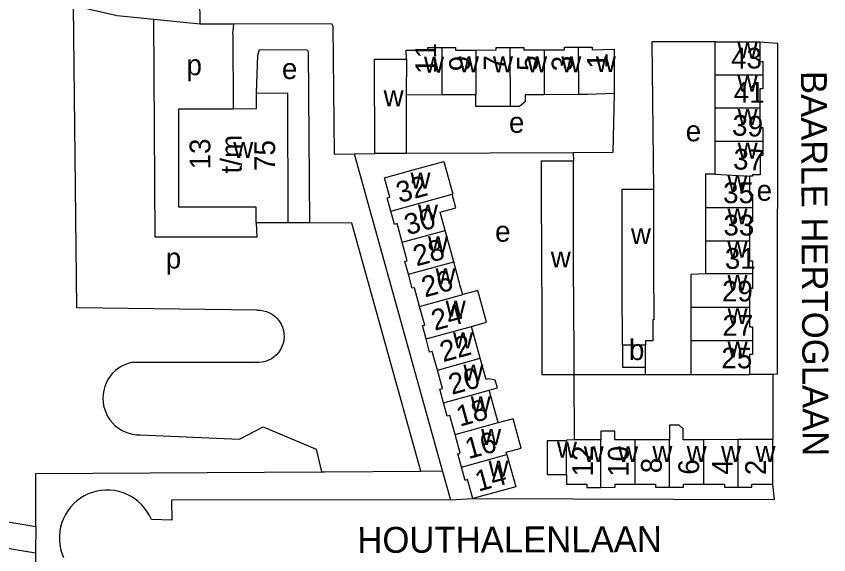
# Model space of a CAD drawing. Extents: x 159675 to 162108, y 386471 to 388472.
# Drawn here: x 161006.6 to 161163.2, y 387948.4 to 388052.2 of the extents above; entities that cross this region are included whole.
import ezdxf

# ---------------------------------------------------------------- set-up
doc = ezdxf.new("R2010")
doc.units = 0
for name, color, linetype in [('BLT_Basislijn', 7, 'Continuous'), ('BLT_Bebouwing', 7, 'Continuous'), ('BLT_Centroide', 7, 'Continuous'), ('BLT_Huisnummer', 7, 'Continuous'), ('BLT_Huisnummer_ tussenligend', 7, 'Continuous'), ('BLT_Huisnummer_reeks', 7, 'Continuous'), ('BLT_Onderverdeling_panden', 7, 'Continuous'), ('BLT_Straatnaam', 7, 'Continuous')]:
    doc.layers.add(name, color=color, linetype=linetype)

msp = doc.modelspace()

# ---------------------------------------------------------------- linework, layer by layer
at = {"layer": 'BLT_Basislijn'}
for p, q in [((161042.08, 388050.77), (161042.04, 388055.8)), ((161033.16, 388051.65), (161042.08, 388050.77)), ((161042.08, 388050.77), (161048.55, 388050.78)), ((161048.4, 388048.74), (161048.41, 388034.38)), ((161071.79, 388025.68), (161075.76, 388025.77)), ((161071.79, 388025.68), (161088.76, 387964.45)), ((161113.97, 388025.89), (161081.8, 388025.78)), ((161113.97, 388025.89), (161114, 388024.37)), ((161063.14, 388012.39), (161058.96, 388012.41)), ((161029.1, 387985.49), (161052.51, 387985.49)), ((161127.91, 387983.11), (161127.9, 387984.57)), ((161114.07, 387983.16), (161127.91, 387983.11)), ((161114.07, 387983.16), (161114.14, 387970.5)), ((161127.91, 387983.11), (161136.66, 387983.13)), ((161152.44, 387983.16), (161147.98, 387983.12)), ((161152.44, 387983.16), (161152.44, 387970.58)), ((161065.49, 387964.36), (161066.01, 387964.36)), ((161066.01, 387964.36), (161084.62, 387964.47)), ((161088.76, 387964.45), (161084.62, 387964.47)), ((161088.76, 387964.45), (161090.32, 387958.96)), ((161090.32, 387958.96), (161036.53, 387958.9)), ((161036.53, 387958.9), (161036.61, 387955.05)), ((161090.32, 387958.96), (161094.63, 387959.2)), ((160989.19, 387957.36), (161010.38, 387953.79)), ((161036.61, 387955.05), (161032.68, 387955.16)), ((161010.38, 387953.79), (161010.36, 387948.72)), ((161010.36, 387948.72), (161010.42, 387938.46))]:
    msp.add_line(p, q, dxfattribs=at)
for points in [[(161052.99, 387995.53), (161018.31, 387995.97), (161017.67, 388054.32)], [(161017.67, 388054.32), (161026.06, 388052.35), (161033.16, 388051.65)], [(161052.88, 388012.4), (161052.99, 388009.64), (161033.4, 388009.64), (161033.16, 388051.65)], [(161048.4, 388048.74), (161048.55, 388050.78)], [(161048.55, 388050.78), (161067.41, 388050.83), (161067.64, 388050.3), (161067.93, 388025.6), (161071.79, 388025.68)], [(161141.33, 388047.3), (161129.11, 388047.27), (161129.42, 388018.9)], [(161149.95, 388047.3), (161153.34, 388047.05), (161153.3, 387983.17), (161152.44, 387983.16)], [(161052.91, 388037.41), (161053.19, 388044.71), (161053.5, 388045.78), (161062.64, 388045.75), (161062.87, 388045.49), (161063.14, 388012.39)], [(161121.89, 388037.3), (161121.62, 388025.92), (161113.97, 388025.89)], [(161084.62, 387964.47), (161071.28, 388012.33), (161063.14, 388012.39)], [(161052.99, 387995.53), (161053.63, 387995.52), (161054.26, 387995.43), (161054.87, 387995.26), (161055.45, 387995.01), (161056, 387994.7), (161056.51, 387994.31), (161056.96, 387993.87), (161057.36, 387993.37), (161057.68, 387992.82), (161057.94, 387992.24), (161058.12, 387991.64), (161058.23, 387991.01), (161058.25, 387990.37), (161058.2, 387989.74), (161058.07, 387989.12), (161057.85, 387988.52), (161057.57, 387987.95), (161057.22, 387987.43), (161056.8, 387986.95), (161056.33, 387986.52), (161055.8, 387986.16), (161055.24, 387985.87), (161054.64, 387985.65), (161054.02, 387985.51), (161053.39, 387985.45), (161052.76, 387985.47), (161052.51, 387985.49)], [(161029.1, 387985.49), (161028.37, 387985.32), (161027.66, 387985.07), (161026.98, 387984.74), (161026.35, 387984.34), (161025.75, 387983.88), (161025.21, 387983.36), (161024.73, 387982.78), (161024.31, 387982.15), (161023.97, 387981.49), (161023.69, 387980.79), (161023.49, 387980.07), (161023.37, 387979.32), (161023.33, 387978.57), (161023.36, 387977.82), (161023.48, 387977.08), (161023.68, 387976.36), (161023.95, 387975.65), (161024.29, 387974.99), (161024.7, 387974.36), (161025.18, 387973.78), (161025.72, 387973.25), (161026.31, 387972.79), (161026.94, 387972.38), (161027.62, 387972.05), (161028.32, 387971.8), (161029.05, 387971.61), (161029.8, 387971.51), (161030.52, 387971.49)], [(161030.52, 387971.49), (161049.65, 387970.67), (161054.19, 387973.06), (161064.46, 387968.76), (161065.49, 387964.36)], [(161010.38, 387953.79), (161010.41, 387964.04), (161065.49, 387964.36)], [(161094.63, 387959.2), (161152.79, 387959.03), (161152.46, 387962.01)], [(161032.68, 387955.16), (161032.31, 387955.93), (161031.88, 387956.67), (161031.37, 387957.37), (161030.81, 387958.01), (161030.18, 387958.6), (161029.5, 387959.13), (161028.78, 387959.6), (161028.02, 387959.99), (161027.22, 387960.32), (161026.4, 387960.56), (161025.56, 387960.73), (161024.7, 387960.82), (161023.84, 387960.83), (161022.99, 387960.76), (161022.14, 387960.61), (161021.31, 387960.39), (161020.51, 387960.09), (161019.74, 387959.71), (161019, 387959.26), (161018.31, 387958.75), (161017.68, 387958.18), (161017.09, 387957.55), (161016.57, 387956.86), (161016.12, 387956.14), (161015.73, 387955.37), (161015.42, 387954.57), (161015.18, 387953.74), (161015.02, 387952.9), (161014.94, 387952.04), (161014.94, 387951.18), (161015.02, 387950.33), (161015.18, 387949.48), (161015.41, 387948.66), (161015.73, 387947.86)], [(160989.51, 387952.23), (160989.86, 387952.17), (161010.36, 387948.72)]]:
    msp.add_lwpolyline(points, dxfattribs=at)
at = {"layer": 'BLT_Bebouwing'}
for p, q in [((161141.33, 388040.85), (161141.33, 388047.3)), ((161141.33, 388047.3), (161149.95, 388047.3)), ((161141.34, 388034.48), (161141.33, 388040.85)), ((161088.66, 388037.04), (161081.77, 388037.02)), ((161081.77, 388037.02), (161081.8, 388025.78)), ((161095.23, 388037.06), (161088.66, 388037.04)), ((161114.99, 388037.11), (161108.39, 388037.09)), ((161141.34, 388028.06), (161141.34, 388034.48)), ((161141.34, 388021.75), (161141.34, 388028.06)), ((161114.04, 388000), (161114, 388024.37)), ((161129.42, 388018.9), (161129.48, 388000)), ((161139.44, 388015.26), (161139.44, 388008.84)), ((161058.96, 388012.41), (161052.88, 388012.4)), ((161090.94, 388004.86), (161089.27, 388010.91)), ((161139.44, 388008.84), (161139.44, 388002.54)), ((161092.28, 388000), (161090.94, 388004.86)), ((161082.89, 388000), (161082.22, 388002.46)), ((161148.52, 388002.54), (161148.52, 388000)), ((161092.68, 387998.56), (161092.28, 388000)), ((161114.04, 388000), (161114.07, 387983.16)), ((161129.48, 388000), (161129.49, 387997.64)), ((161136.66, 387996.03), (161136.66, 387989.65)), ((161096.07, 387986.27), (161094.38, 387992.41)), ((161136.66, 387989.65), (161136.66, 387983.13)), ((161127.9, 387984.57), (161127.89, 387988.88)), ((161099.49, 387973.88), (161097.77, 387980.1)), ((161119.31, 387970.51), (161114.14, 387970.5)), ((161132.53, 387970.54), (161125.92, 387970.52)), ((161145.75, 387970.57), (161139.16, 387970.55)), ((161152.46, 387962.01), (161152.44, 387970.58))]:
    msp.add_line(p, q, dxfattribs=at)
for points in [[(161149.95, 388047.3), (161149.95, 388043.5), (161150.49, 388043.5), (161150.49, 388040.85)], [(161081.82, 388043.95), (161081.81, 388045.68), (161085.96, 388045.7), (161085.96, 388046.17), (161088.64, 388046.18)], [(161088.64, 388046.18), (161091.31, 388046.19), (161091.31, 388045.7), (161095.21, 388045.71)], [(161095.21, 388045.71), (161099.11, 388045.72), (161099.1, 388046.19), (161101.77, 388046.2)], [(161101.77, 388046.2), (161104.45, 388046.2), (161104.45, 388045.74), (161108.37, 388045.75)], [(161108.37, 388045.75), (161112.29, 388045.77), (161112.29, 388046.24), (161114.96, 388046.25)], [(161114.96, 388046.25), (161117.64, 388046.26), (161117.64, 388045.77), (161121.85, 388045.85), (161121.89, 388037.3)], [(161075.76, 388025.77), (161075.71, 388043.93), (161081.82, 388043.95)], [(161150.49, 388040.85), (161150.49, 388038.21), (161149.95, 388038.21), (161149.95, 388034.48)], [(161048.41, 388034.38), (161052.92, 388034.4), (161052.91, 388037.41)], [(161052.91, 388037.41), (161058.89, 388037.43), (161058.96, 388012.41)], [(161101.81, 388034.81), (161095.24, 388034.79), (161095.23, 388037.06)], [(161108.39, 388037.09), (161104.71, 388037.08), (161104.71, 388035.7), (161103.6, 388034.82), (161101.81, 388034.81)], [(161121.89, 388037.3), (161116.73, 388037.11), (161114.99, 388037.11)], [(161052.88, 388012.4), (161052.87, 388015.42), (161038, 388015.38), (161037.94, 388034.35), (161048.41, 388034.38)], [(161149.95, 388034.48), (161149.95, 388030.75), (161150.5, 388030.75), (161150.5, 388028.06)], [(161150.5, 388028.06), (161150.51, 388025.37), (161149.99, 388025.37), (161149.99, 388021.61), (161148.52, 388021.61), (161148.52, 388021.41), (161147.93, 388021.41)], [(161081.8, 388025.78), (161080.76, 388025.78), (161075.76, 388025.77)], [(161078.84, 388014.65), (161078.14, 388017.2), (161078.63, 388017.34), (161077.61, 388021.06), (161082.43, 388022.39), (161089.03, 388024.21), (161090.76, 388017.93), (161090.65, 388017.9)], [(161107.93, 388000), (161107.89, 388024.36), (161109, 388024.36), (161114, 388024.37)], [(161141.34, 388021.75), (161139.44, 388021.75), (161139.44, 388016.75), (161139.44, 388015.26)], [(161147.93, 388021.41), (161147.93, 388017.92), (161148.54, 388017.92), (161148.54, 388015.26)], [(161089.27, 388010.91), (161088.31, 388014.42), (161091.37, 388015.26), (161090.65, 388017.9)], [(161123.43, 388000), (161123.38, 388018.89), (161129.42, 388018.9)], [(161081.01, 388008.63), (161080.02, 388012.22), (161079.55, 388012.09), (161078.84, 388014.65)], [(161148.54, 388015.26), (161148.54, 388012.6), (161147.96, 388012.6), (161147.96, 388008.84)], [(161082.22, 388002.46), (161081.54, 388004.91), (161082, 388005.04), (161081.01, 388008.63)], [(161147.96, 388008.84), (161147.96, 388005.08), (161148.52, 388005.08), (161148.52, 388002.54)], [(161139.44, 388002.54), (161136.66, 388002.41), (161136.66, 387996.03)], [(161084.37, 387996.27), (161083.38, 387999.86), (161082.96, 387999.75), (161082.89, 388000)], [(161094.38, 387992.41), (161097.28, 387993.21), (161095.58, 387999.36), (161092.68, 387998.56)], [(161107.93, 388000), (161107.96, 387983.15), (161109.07, 387983.15), (161114.07, 387983.16)], [(161123.47, 387988.86), (161123.43, 388000)], [(161148.52, 388000), (161148.52, 387999.74), (161147.98, 387999.74), (161147.98, 387996.03)], [(161129.49, 387997.64), (161129.5, 387993.68), (161129.31, 387993.68), (161129.31, 387989.65)], [(161085.61, 387989.99), (161084.9, 387992.55), (161085.36, 387992.67), (161084.37, 387996.27)], [(161147.98, 387996.03), (161147.98, 387992.33), (161148.53, 387992.33), (161148.53, 387989.65)], [(161087.8, 387983.99), (161086.82, 387987.57), (161086.31, 387987.43), (161085.61, 387989.99)], [(161129.31, 387989.65), (161127.89, 387989.65), (161127.89, 387988.88)], [(161148.53, 387989.65), (161148.53, 387986.97), (161147.98, 387986.97), (161147.98, 387983.12)], [(161123.47, 387988.86), (161123.48, 387984.56), (161127.9, 387984.57)], [(161097.77, 387980.1), (161099.38, 387980.54), (161098.96, 387982.06), (161097.72, 387982.28), (161097.21, 387982.14), (161096.07, 387986.27)], [(161088.99, 387977.68), (161088.28, 387980.28), (161088.79, 387980.42), (161087.8, 387983.99)], [(161136.66, 387983.13), (161142.98, 387983.12), (161147.98, 387983.12)], [(161091.21, 387971.59), (161090.21, 387975.22), (161089.71, 387975.08), (161088.99, 387977.68)], [(161101.19, 387967.69), (161101.06, 387968.16), (161103.94, 387968.95), (161102.39, 387974.58), (161099.51, 387973.78), (161099.49, 387973.88)], [(161125.92, 387970.52), (161121.98, 387970.51), (161121.98, 387972.22), (161119.31, 387972.22), (161119.31, 387970.51)], [(161139.16, 387970.55), (161135.17, 387970.54), (161135.16, 387972.67), (161134.41, 387973.34), (161132.52, 387973.34), (161132.53, 387970.54)], [(161092.43, 387965.27), (161091.72, 387967.83), (161092.21, 387967.97), (161091.21, 387971.59)], [(161114.14, 387970.5), (161112.68, 387970.49), (161112.68, 387970.35)], [(161152.44, 387970.58), (161147.44, 387970.57), (161145.75, 387970.57)], [(161112.68, 387970.35), (161108.96, 387970.34), (161108.97, 387968.84), (161108.98, 387963.84), (161112.68, 387963.85)], [(161101.19, 387967.69), (161101.57, 387966.3), (161102.9, 387961.48), (161094.63, 387959.2)], [(161094.63, 387959.2), (161093.62, 387962.85), (161093.13, 387962.71), (161092.43, 387965.27)], [(161112.68, 387963.85), (161112.69, 387961.96), (161116.62, 387961.97), (161116.62, 387961.36), (161119.33, 387961.36)], [(161119.33, 387961.36), (161122.04, 387961.37), (161122.03, 387961.98), (161125.94, 387961.99)], [(161125.94, 387961.99), (161129.84, 387962), (161129.85, 387961.4), (161132.54, 387961.4)], [(161132.54, 387961.4), (161135.24, 387961.41), (161135.24, 387961.99), (161139.18, 387961.99)], [(161139.18, 387961.99), (161143.11, 387962), (161143.11, 387961.39), (161145.77, 387961.39)], [(161145.77, 387961.39), (161148.43, 387961.4), (161148.43, 387962), (161152.46, 387962.01)]]:
    msp.add_lwpolyline(points, dxfattribs=at)
at = {"layer": 'BLT_Onderverdeling_panden'}
for p, q in [((161088.64, 388046.18), (161088.66, 388037.04)), ((161095.21, 388045.71), (161095.23, 388037.06)), ((161101.77, 388046.2), (161101.81, 388034.81)), ((161108.37, 388045.75), (161108.39, 388037.09)), ((161114.96, 388046.25), (161114.99, 388037.11)), ((161081.82, 388043.95), (161081.77, 388037.02)), ((161150.49, 388040.85), (161141.33, 388040.85)), ((161149.95, 388034.48), (161141.34, 388034.48)), ((161150.5, 388028.06), (161141.34, 388028.06)), ((161141.34, 388021.75), (161147.93, 388021.41)), ((161078.84, 388014.65), (161090.65, 388017.9)), ((161148.54, 388015.26), (161139.44, 388015.26)), ((161081.01, 388008.63), (161089.27, 388010.91)), ((161147.96, 388008.84), (161139.44, 388008.84)), ((161082.22, 388002.46), (161090.94, 388004.86)), ((161148.52, 388002.54), (161139.44, 388002.54)), ((161084.37, 387996.27), (161092.68, 387998.56)), ((161147.98, 387996.03), (161136.66, 387996.03)), ((161085.61, 387989.99), (161094.38, 387992.41)), ((161148.53, 387989.65), (161136.66, 387989.65)), ((161123.47, 387988.86), (161127.89, 387988.88)), ((161087.8, 387983.99), (161096.07, 387986.27)), ((161088.99, 387977.68), (161097.77, 387980.1)), ((161091.21, 387971.59), (161099.49, 387973.88)), ((161119.33, 387961.36), (161119.31, 387970.51)), ((161125.94, 387961.99), (161125.92, 387970.52)), ((161132.54, 387961.4), (161132.53, 387970.54)), ((161139.18, 387961.99), (161139.16, 387970.55)), ((161145.77, 387961.39), (161145.75, 387970.57)), ((161112.68, 387963.85), (161112.68, 387970.35)), ((161092.43, 387965.27), (161101.19, 387967.69))]:
    msp.add_line(p, q, dxfattribs=at)

# ---------------------------------------------------------------- texts
at = {"layer": 'BLT_Centroide'}
for s, p in [('w', (161145.64, 388044.06)), ('w', (161085.22, 388041.36)), ('w', (161091.94, 388041.39)), ('w', (161098.5, 388041.39)), ('w', (161105.08, 388041.42)), ('w', (161111.67, 388041.42)), ('w', (161118.34, 388041.45)), ('p', (161039.45, 388040.85)), ('e', (161057.84, 388040.11)), ('w', (161145.64, 388037.66)), ('w', (161077.43, 388034.86)), ('w', (161145.65, 388031.28)), ('e', (161101.59, 388029.75)), ('e', (161135.66, 388028.11)), ('w', (161048.45, 388024.91)), ('w', (161145.66, 388024.75)), ('w', (161082.61, 388019)), ('w', (161143.69, 388018.5)), ('e', (161149.33, 388016.63)), ('w', (161084.05, 388012.84)), ('w', (161143.7, 388012.06)), ('e', (161098.92, 388008.74)), ('w', (161125.1, 388008.27)), ('w', (161085.99, 388006.69)), ('w', (161143.7, 388005.69)), ('p', (161035.45, 388003.57)), ('w', (161109.65, 388003.77)), ('w', (161087.43, 388000.56)), ('w', (161143.71, 387999.28)), ('w', (161089.39, 387994.28)), ('w', (161143.72, 387992.84)), ('w', (161090.81, 387988.19)), ('b', (161124.72, 387985.92)), ('w', (161143.72, 387986.38)), ('w', (161092.8, 387981.97)), ('w', (161094.22, 387975.84)), ('w', (161096.22, 387969.56)), ('w', (161110.83, 387967.09)), ('w', (161116, 387966.23)), ('w', (161122.62, 387966.23)), ('w', (161129.23, 387966.27)), ('w', (161135.84, 387966.27)), ('w', (161142.47, 387966.28)), ('w', (161149.11, 387966.28)), ('w', (161097.65, 387963.44))]:
    msp.add_text(s, height=4, dxfattribs=at).set_placement(p)
at = {"layer": 'BLT_Huisnummer'}
for s, rotation, p in [('11', 90.1069, (161087.57, 388041.12)), ('43', 0.025, (161144.4, 388042.14)), ('5', 90.1655, (161107.17, 388041.68)), ('1', 90.1521, (161120.63, 388042.15)), ('37', 357.0739, (161144.73, 388022.73)), ('32', 15.4114, (161080.49, 388016.19)), ('33', 0.0135, (161142.93, 388009.94)), ('26', 15.4032, (161085.39, 387997.97)), ('29', 0.0201, (161142.65, 387997.22)), ('22', 15.4128, (161088.91, 387985.49)), ('25', 0.0115, (161142.53, 387984.32)), ('18', 15.4148, (161092.1, 387973.05)), ('12', 90.1261, (161117.78, 387963.47)), ('14', 15.4133, (161095.7, 387960.52)), ('6', 90.1129, (161138.24, 387963.81)), ('2', 90.1187, (161151.13, 387963.72))]:
    msp.add_text(s, height=4, rotation=rotation, dxfattribs=at).set_placement(p)
at = {"layer": 'BLT_Huisnummer_ tussenligend'}
for s, rotation, p in [('9', 90.1069, (161094.08, 388041.63)), ('7', 90.1504, (161100.71, 388041.76)), ('3', 90.1507, (161113.83, 388041.62)), ('41', 0.0188, (161144.9, 388035.53)), ('39', 357.0739, (161144.53, 388029.26)), ('35', 0.0135, (161142.87, 388016.17)), ('30', 15.415, (161082.06, 388009.97)), ('28', 15.4032, (161083.76, 388003.95)), ('31', 0.0201, (161143.21, 388003.51)), ('24', 15.4128, (161087.26, 387991.54)), ('27', 0.0115, (161142.73, 387990.59)), ('20', 15.4148, (161090.59, 387979.19)), ('16', 15.4104, (161093.77, 387966.79)), ('10', 90.1261, (161124.68, 387963.41)), ('8', 90.1128, (161131.05, 387964.1)), ('4', 90.1129, (161144.72, 387963.83))]:
    msp.add_text(s, height=4, rotation=rotation, dxfattribs=at).set_placement(p)
at = {"layer": 'BLT_Huisnummer_reeks'}
for s, rotation, p in [('13', 90.1691, (161044.06, 388022.69)), ('t/m', 90.0239, (161050.07, 388021.91)), ('75', 90.1695, (161056.53, 388022.39))]:
    msp.add_text(s, height=4, rotation=rotation, dxfattribs=at).set_placement(p)
at = {"layer": 'BLT_Straatnaam'}
for s, height, rotation, p in [('BAARLE HERTOGLAAN', 5, 270.291, (161157.85, 388041.66)), ('HOUTHALENLAAN', 4.9999, 0.1678, (161072.38, 387948.72))]:
    msp.add_text(s, height=height, rotation=rotation, dxfattribs=at).set_placement(p)

doc.saveas('drawing.dxf')
